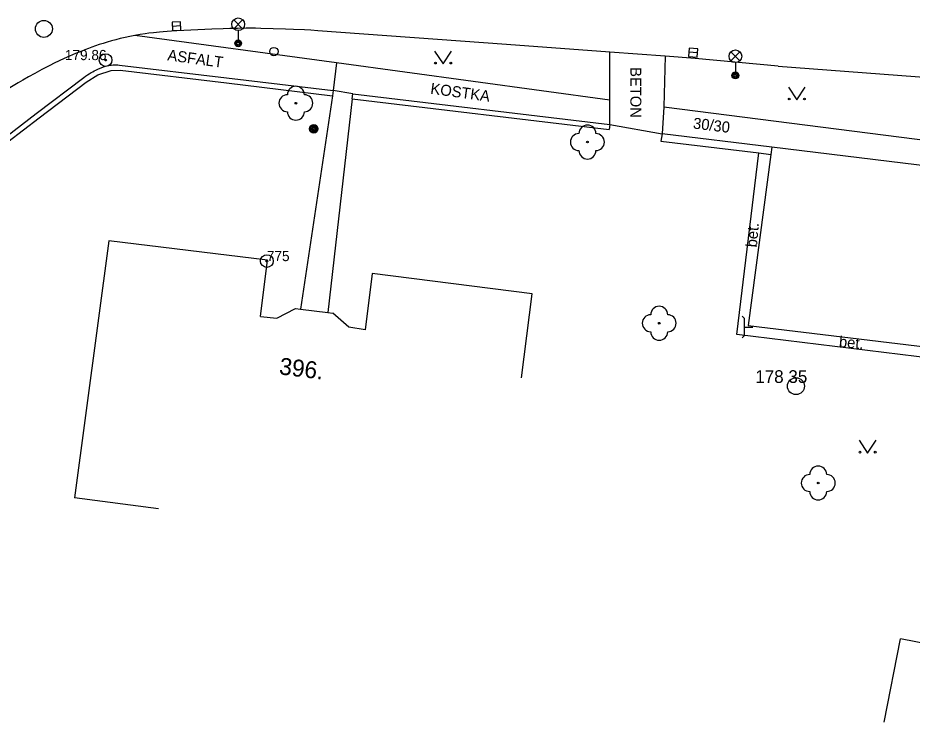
# Model space of a CAD drawing. Extents: x -538441 to -536770, y -1181008 to -1179809.
# Drawn here: x -537982.2 to -537929.5, y -1180654.9 to -1180613.4 of the extents above; entities that cross this region are included whole.
import ezdxf

# ---------------------------------------------------------------- set-up
doc = ezdxf.new("R2010")
doc.units = 0
for name, color, linetype in [('Vrstva 10', 7, 'Continuous'), ('Vrstva 11', 7, 'Continuous'), ('Vrstva 21', 7, 'Continuous'), ('Vrstva 22', 7, 'Continuous'), ('Vrstva 23', 7, 'Continuous'), ('Vrstva 25', 7, 'Continuous'), ('Vrstva 27', 7, 'Continuous'), ('Vrstva 28', 7, 'Continuous'), ('Vrstva 33', 7, 'Continuous'), ('Vrstva 36', 7, 'Continuous'), ('Vrstva 4', 7, 'Continuous'), ('Vrstva 40', 7, 'Continuous'), ('Vrstva 47', 7, 'Continuous'), ('Vrstva 5', 7, 'Continuous'), ('Vrstva 7', 7, 'Continuous'), ('Vrstva 8', 7, 'Continuous')]:
    doc.layers.add(name, color=color, linetype=linetype)

msp = doc.modelspace()

# ---------------------------------------------------------------- linework, layer by layer
at = {"layer": 'Vrstva 10'}
for p, q in [((-537953.43, -1180614.965), (-537964.54, -1180614.15)), ((-537947.34, -1180615.412), (-537953.43, -1180614.965)), ((-537937.41, -1180616.23), (-537942.32, -1180615.78)), ((-537937.41, -1180616.23), (-537924.97, -1180617.18))]:
    msp.add_line(p, q, dxfattribs=at)
for points in [[(-537974.508, -1180614.294), (-537974.711, -1180614.321), (-537975.016, -1180614.367), (-537975.32, -1180614.42), (-537975.619, -1180614.479), (-537975.908, -1180614.542), (-537976.185, -1180614.608), (-537976.452, -1180614.677), (-537976.709, -1180614.747), (-537976.956, -1180614.82), (-537977.195, -1180614.893), (-537977.425, -1180614.968), (-537977.647, -1180615.043), (-537977.86, -1180615.119), (-537978.067, -1180615.194), (-537978.266, -1180615.27), (-537978.458, -1180615.345), (-537978.828, -1180615.497), (-537979.172, -1180615.645), (-537979.493, -1180615.79), (-537979.793, -1180615.93), (-537980.073, -1180616.065), (-537980.333, -1180616.195), (-537980.577, -1180616.319), (-537980.805, -1180616.438), (-537981.23, -1180616.667), (-537981.601, -1180616.872), (-537981.923, -1180617.056), (-537982.205, -1180617.22), (-537982.696, -1180617.511)], [(-537964.54, -1180614.15), (-537964.959, -1180614.121), (-537965.327, -1180614.1), (-537965.97, -1180614.068), (-537966.452, -1180614.049), (-537967.176, -1180614.027), (-537967.9, -1180614.01), (-537968.209, -1180614.005), (-537968.499, -1180614.004), (-537968.771, -1180614.005), (-537969.281, -1180614.012), (-537969.727, -1180614.023), (-537970.117, -1180614.035), (-537970.801, -1180614.063), (-537972.85, -1180614.16), (-537973.16, -1180614.175), (-537973.431, -1180614.192), (-537973.668, -1180614.209), (-537973.875, -1180614.226), (-537974.237, -1180614.262), (-537974.508, -1180614.294)], [(-537942.32, -1180615.78), (-537944.084, -1180615.651), (-537947.34, -1180615.412)]]:
    msp.add_lwpolyline(points, dxfattribs=at)
at = {"layer": 'Vrstva 11'}
for p, q in [((-537963.444, -1180616.046), (-537975.32, -1180614.42)), ((-537963.444, -1180616.046), (-537963.64, -1180617.68)), ((-537947.34, -1180618.25), (-537963.444, -1180616.046)), ((-537944.084, -1180615.651), (-537944.15, -1180618.63)), ((-537963.676, -1180617.978), (-537965.567, -1180630.567)), ((-537962.525, -1180618.168), (-537963.957, -1180630.763)), ((-537944.15, -1180618.63), (-537944.25, -1180620.22)), ((-537944.15, -1180618.63), (-537924.88, -1180621.1)), ((-537947.34, -1180619.67), (-537944.25, -1180620.22)), ((-537939.86, -1180632.06), (-537938.55, -1180621.35)), ((-537927.724, -1180633.532), (-537939.86, -1180632.06))]:
    msp.add_line(p, q, dxfattribs=at)
msp.add_lwpolyline([(-537947.34, -1180619.67), (-537947.34, -1180618.25), (-537947.34, -1180615.412)], dxfattribs=at)
at = {"layer": 'Vrstva 21'}
for centre, radius in [((-537977.05, -1180615.88), 0.375), ((-537977.05, -1180615.88), 0.05), ((-537967.55, -1180627.73), 0.375), ((-537967.55, -1180627.73), 0.05)]:
    msp.add_circle(centre, radius, dxfattribs=at)
at = {"layer": 'Vrstva 22'}
for centre in [(-537965.84, -1180618.42), (-537948.66, -1180620.71), (-537944.43, -1180631.39), (-537935.06, -1180640.81)]:
    msp.add_circle(centre, 0.05, dxfattribs=at)
for centre, start, end in [((-537965.84, -1180617.92), 0, 180), ((-537966.34, -1180618.42), 90, 270), ((-537965.34, -1180618.42), 270, 90), ((-537965.84, -1180618.92), 180, 0), ((-537948.66, -1180620.21), 0, 180), ((-537949.16, -1180620.71), 90, 270), ((-537948.16, -1180620.71), 270, 90), ((-537948.66, -1180621.21), 180, 0), ((-537944.43, -1180630.89), 0, 180), ((-537944.93, -1180631.39), 90, 270), ((-537943.93, -1180631.39), 270, 90), ((-537944.43, -1180631.89), 180, 0), ((-537935.56, -1180640.81), 90, 270), ((-537935.06, -1180640.31), 0, 180), ((-537934.56, -1180640.81), 270, 90), ((-537935.06, -1180641.31), 180, 0)]:
    msp.add_arc(centre, 0.5, start, end, dxfattribs=at)
at = {"layer": 'Vrstva 25'}
for radius in [0.25, 0.2, 0.15, 0.1, 0.05]:
    msp.add_circle((-537964.79, -1180619.93), radius, dxfattribs=at)
at = {"layer": 'Vrstva 27'}
for p, q in [((-537972.622, -1180613.866), (-537973.122, -1180613.89)), ((-537942.181, -1180615.459), (-537942.679, -1180615.421)), ((-537939.54, -1180630.978), (-537939.398, -1180631.12)), ((-537939.398, -1180632.12), (-537939.398, -1180631.12)), ((-537939.398, -1180631.62), (-537938.91, -1180631.62)), ((-537939.54, -1180632.26), (-537939.398, -1180632.12))]:
    msp.add_line(p, q, dxfattribs=at)
for points in [[(-537972.634, -1180613.616), (-537973.134, -1180613.64), (-537973.11, -1180614.14), (-537972.61, -1180614.116)], [(-537942.162, -1180615.209), (-537942.661, -1180615.172), (-537942.698, -1180615.671), (-537942.199, -1180615.708)]]:
    msp.add_lwpolyline(points, close=True, dxfattribs=at)
for centre in [(-537980.69, -1180614.04), (-537936.37, -1180635.1)]:
    msp.add_circle(centre, 0.5, dxfattribs=at)
at = {"layer": 'Vrstva 28'}
msp.add_circle((-537967.13, -1180615.38), 0.25, dxfattribs=at)
at = {"layer": 'Vrstva 33'}
for p, q in [((-537969.505, -1180614.03), (-537968.975, -1180613.5)), ((-537969.505, -1180613.5), (-537968.975, -1180614.03)), ((-537969.24, -1180614.14), (-537969.24, -1180614.89)), ((-537940.205, -1180615.92), (-537939.675, -1180615.39)), ((-537940.205, -1180615.39), (-537939.675, -1180615.92)), ((-537939.94, -1180616.03), (-537939.94, -1180616.78))]:
    msp.add_line(p, q, dxfattribs=at)
for centre, radius in [((-537969.24, -1180613.765), 0.375), ((-537969.24, -1180614.89), 0.2), ((-537969.24, -1180614.89), 0.145), ((-537969.24, -1180614.89), 0.0876), ((-537939.94, -1180615.655), 0.375), ((-537939.94, -1180616.78), 0.2), ((-537939.94, -1180616.78), 0.145), ((-537939.94, -1180616.78), 0.0876)]:
    msp.add_circle(centre, radius, dxfattribs=at)
at = {"layer": 'Vrstva 36'}
for points in [[(-537957.663, -1180615.355), (-537957.163, -1180616.105), (-537956.663, -1180615.355)], [(-537936.819, -1180617.474), (-537936.319, -1180618.224), (-537935.819, -1180617.474)], [(-537932.649, -1180638.291), (-537932.149, -1180639.041), (-537931.649, -1180638.291)]]:
    msp.add_lwpolyline(points, dxfattribs=at)
for centre in [(-537957.613, -1180616.055), (-537956.714, -1180616.055), (-537936.769, -1180618.174), (-537935.87, -1180618.174), (-537932.599, -1180638.991), (-537931.7, -1180638.991)]:
    msp.add_circle(centre, 0.05, dxfattribs=at)
at = {"layer": 'Vrstva 5'}
for p, q in [((-537927.71, -1180622.25), (-537937.79, -1180621.01)), ((-537976.87, -1180626.53), (-537978.89, -1180641.68)), ((-537967.51, -1180627.67), (-537976.87, -1180626.53)), ((-537967.915, -1180630.992), (-537967.51, -1180627.67)), ((-537961.34, -1180628.45), (-537961.76, -1180631.77)), ((-537951.91, -1180629.65), (-537961.34, -1180628.45)), ((-537952.541, -1180634.61), (-537951.91, -1180629.65)), ((-537966.965, -1180631.093), (-537965.865, -1180630.531)), ((-537965.865, -1180630.531), (-537965.567, -1180630.567)), ((-537965.567, -1180630.567), (-537963.957, -1180630.763)), ((-537963.957, -1180630.763), (-537963.66, -1180630.8)), ((-537962.72, -1180631.63), (-537963.66, -1180630.8)), ((-537967.915, -1180630.992), (-537966.965, -1180631.093)), ((-537961.76, -1180631.77), (-537962.72, -1180631.63)), ((-537973.934, -1180642.341), (-537978.89, -1180641.68)), ((-537931.181, -1180654.905), (-537930.21, -1180650)), ((-537917.98, -1180652.42), (-537930.21, -1180650))]:
    msp.add_line(p, q, dxfattribs=at)
for points in [[(-537937.79, -1180621.01), (-537937.846, -1180621.435), (-537939.18, -1180631.53)], [(-537939.18, -1180631.53), (-537927.624, -1180632.925), (-537927.42, -1180632.95)]]:
    msp.add_lwpolyline(points, dxfattribs=at)
at = {"layer": 'Vrstva 7'}
for p, q in [((-537976.23, -1180616.17), (-537969.935, -1180616.925)), ((-537976.197, -1180616.476), (-537969.937, -1180617.227)), ((-537969.937, -1180617.227), (-537963.676, -1180617.978)), ((-537962.525, -1180618.168), (-537947.375, -1180619.968))]:
    msp.add_line(p, q, dxfattribs=at)
for points in [[(-537983.93, -1180621.16), (-537981.135, -1180619.035), (-537978.34, -1180616.91), (-537978.227, -1180616.826), (-537978.117, -1180616.75), (-537978.011, -1180616.681), (-537977.909, -1180616.618), (-537977.812, -1180616.562), (-537977.719, -1180616.511), (-537977.631, -1180616.466), (-537977.547, -1180616.426), (-537977.468, -1180616.39), (-537977.317, -1180616.329), (-537977.184, -1180616.282), (-537977.066, -1180616.246), (-537976.962, -1180616.219), (-537976.871, -1180616.2), (-537976.791, -1180616.185), (-537976.721, -1180616.175), (-537976.598, -1180616.162), (-537976.506, -1180616.158), (-537976.437, -1180616.157), (-537976.333, -1180616.161), (-537976.23, -1180616.17)], [(-537983.748, -1180621.399), (-537980.972, -1180619.288), (-537978.196, -1180617.177), (-537977.501, -1180616.745), (-537976.726, -1180616.49), (-537976.197, -1180616.476)], [(-537969.935, -1180616.925), (-537963.64, -1180617.68)], [(-537963.64, -1180617.68), (-537963.676, -1180617.978)], [(-537962.525, -1180618.168), (-537962.49, -1180617.87)], [(-537962.49, -1180617.87), (-537947.34, -1180619.67)], [(-537947.34, -1180619.67), (-537947.375, -1180619.968)], [(-537944.25, -1180620.22), (-537944.34, -1180620.65), (-537938.55, -1180621.35), (-537937.846, -1180621.435)], [(-537937.79, -1180621.01), (-537944.25, -1180620.22)]]:
    msp.add_lwpolyline(points, dxfattribs=at)
at = {"layer": 'Vrstva 8'}
msp.add_line((-537962.49, -1180617.87), (-537963.64, -1180617.68), dxfattribs=at)

# ---------------------------------------------------------------- texts
at = {"layer": 'Vrstva 22'}
msp.add_text('179.86 ', height=0.6, dxfattribs=at).set_placement((-537979.452, -1180615.88))
at = {"layer": 'Vrstva 23'}
msp.add_text('775', height=0.6, dxfattribs=at).set_placement((-537967.55, -1180627.73))
at = {"layer": 'Vrstva 4'}
msp.add_text('178 35 ', height=0.75, dxfattribs=at).set_placement((-537938.77, -1180634.91))
at = {"layer": 'Vrstva 40'}
for s, rotation, p in [('ASFALT', 352.2056, (-537973.435, -1180615.888)), ('BETON', 270, (-537946.131, -1180616.293)), ('KOSTKA', 352.2056, (-537957.94, -1180617.858)), ('30/30', 353.0174, (-537942.462, -1180619.908)), ('bet.', 85, (-537938.678, -1180626.937)), ('bet.', 355, (-537933.857, -1180632.79))]:
    msp.add_text(s, height=0.65, rotation=rotation, dxfattribs=at).set_placement(p)
at = {"layer": 'Vrstva 47'}
msp.add_text('396.', height=1, rotation=353.0445, dxfattribs=at).set_placement((-537966.859, -1180634.399))

doc.saveas('drawing.dxf')
